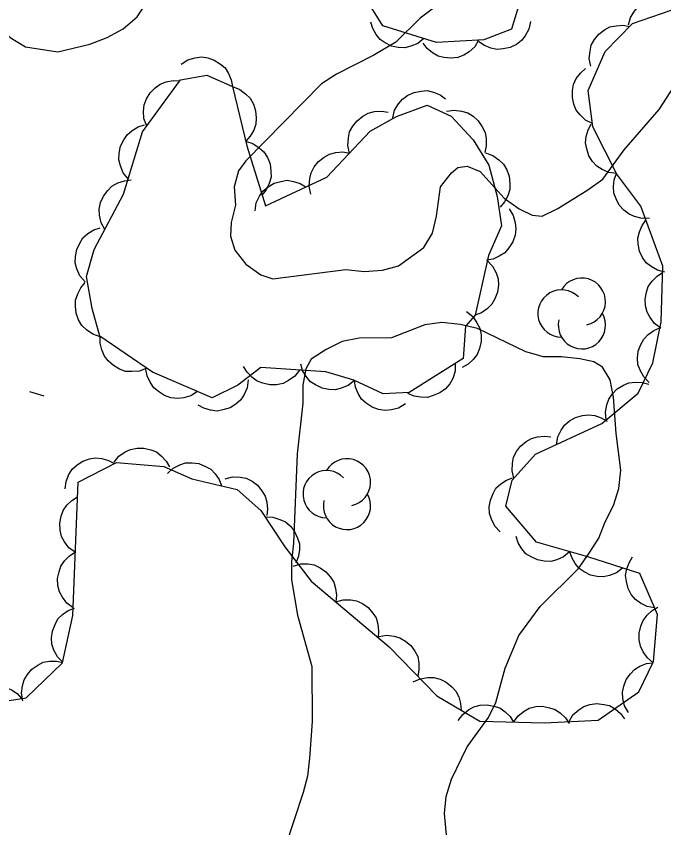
# Model space of a CAD drawing. Extents: x 282461 to 284471, y 5554090 to 5557646.
# Drawn here: x 283284.91 to 283319.9, y 5556210.55 to 5556254.38 of the extents above; entities that cross this region are included whole.
import ezdxf

# ---------------------------------------------------------------- set-up
doc = ezdxf.new("R2010")
doc.units = 0
for name, color, linetype in [('Niveau 2', 7, 'Continuous'), ('Niveau 3', 7, 'Continuous'), ('Niveau 44', 7, 'Continuous')]:
    doc.layers.add(name, color=color, linetype=linetype)

msp = doc.modelspace()

# ---------------------------------------------------------------- linework, layer by layer
at = {"layer": 'Niveau 2'}
for points in [[(283308.99, 5556255.98), (283306.74, 5556254.27), (283305.42, 5556252.98), (283304.23, 5556252.27), (283302.21, 5556251.26), (283301.4, 5556250.73), (283297.32, 5556246.57), (283296.91, 5556246.04), (283296.69, 5556245.17), (283296.76, 5556244.18), (283296.53, 5556243.25), (283296.48, 5556242.5), (283296.72, 5556241.74), (283297.31, 5556240.99), (283298.13, 5556240.42), (283298.77, 5556240.2), (283302.71, 5556240.7), (283303.7, 5556240.59), (283304.69, 5556240.66), (283305.56, 5556240.9), (283306.94, 5556241.9), (283307.4, 5556242.66), (283307.62, 5556243.59), (283307.84, 5556245.16), (283308.42, 5556245.92), (283308.76, 5556246.21), (283309.28, 5556246.28), (283309.98, 5556245.99), (283311.28, 5556244.55), (283312.09, 5556243.98), (283312.79, 5556243.64), (283313.32, 5556243.59), (283314.18, 5556244), (283315.8, 5556245), (283316.61, 5556245.59), (283317.76, 5556247.17), (283319.65, 5556249.34), (283322.29, 5556253.43)], [(283283.24, 5556254.62), (283283.89, 5556253.87), (283284.59, 5556253.24), (283285.41, 5556252.72), (283287.16, 5556252.45), (283288.89, 5556252.87), (283289.82, 5556253.23), (283290.69, 5556253.7), (283291.44, 5556254.35), (283292.01, 5556255.17)], [(283308.23, 5556209.4), (283308.04, 5556211.32), (283308.14, 5556212.25), (283308.43, 5556213.18), (283309.28, 5556214.93), (283310.43, 5556216.51), (283310.83, 5556217.32), (283311.33, 5556219.18), (283312.07, 5556220.93), (283313.22, 5556222.51), (283315.29, 5556224.56), (283315.86, 5556225.38), (283316.38, 5556226.2), (283316.72, 5556227.07), (283317.18, 5556227.95), (283317.46, 5556228.88), (283317.57, 5556229.87), (283317.32, 5556231.84), (283317.18, 5556233.81), (283317, 5556234.74), (283316.59, 5556235.43), (283316.12, 5556235.72), (283315.36, 5556235.88), (283314.37, 5556235.99), (283313.39, 5556235.98), (283312.45, 5556236.26), (283309.83, 5556237.51), (283308.9, 5556237.74), (283307.91, 5556237.84), (283306.98, 5556237.72), (283305.19, 5556237.01), (283303.44, 5556236.99), (283302.52, 5556236.81), (283301.65, 5556236.39), (283300.84, 5556235.86), (283300.56, 5556235.34), (283300.39, 5556234.46), (283300.4, 5556233.48), (283300.08, 5556230.75), (283299.89, 5556225.93), (283299.78, 5556224.94), (283299.79, 5556223.95), (283300.1, 5556222.04), (283300.88, 5556219.26), (283300.9, 5556216.3), (283300.75, 5556214.32), (283300.64, 5556213.34), (283300.42, 5556212.46), (283298.95, 5556208.04)]]:
    msp.add_lwpolyline(points, dxfattribs=at)
at = {"layer": 'Niveau 3'}
msp.add_line((283286.41, 5556233.86), (283285.64, 5556234.1), dxfattribs=at)
at = {"layer": 'Niveau 44'}
for points in [[(283313.02, 5556258.12), (283311.67, 5556253.69), (283310.17, 5556253.1), (283307.61, 5556252.96), (283304.72, 5556253.86), (283303.43, 5556255.94)], [(283317.99, 5556253.92), (283318.1, 5556254.32), (283318.32, 5556254.66), (283318.53, 5556254.92), (283318.82, 5556255.11), (283319.16, 5556255.26), (283319.54, 5556255.33), (283319.86, 5556255.35), (283320.2, 5556255.26), (283320.54, 5556255.11), (283320.83, 5556254.89)], [(283283.13, 5556217.21), (283285.45, 5556217.58), (283287.41, 5556219.46), (283287.96, 5556222.02), (283288.25, 5556229.21), (283290.33, 5556230.28), (283292.88, 5556230.07), (283294.4, 5556229.39), (283296.84, 5556228.83), (283298.13, 5556227.68), (283299.43, 5556225.72), (283300.84, 5556223.88), (283305.05, 5556220.32), (283307.63, 5556217.68), (283309.96, 5556216.31), (283313.45, 5556216.22), (283316.35, 5556216.37), (283318.54, 5556217.9), (283319.34, 5556219.53), (283319.55, 5556222.08), (283318.6, 5556224.28), (283315.8, 5556225.18), (283313.01, 5556225.97), (283311.37, 5556227.92), (283311.7, 5556229.32), (283312.97, 5556230.73), (283316.55, 5556232.38), (283318.51, 5556234.03), (283319.31, 5556235.66), (283319.75, 5556237.87), (283319.84, 5556240.89), (283318.65, 5556244.13), (283317.36, 5556245.86), (283316.06, 5556248.4), (283315.81, 5556250.37), (283316.72, 5556252.47), (283318.21, 5556253.99), (283320.3, 5556254.71)], [(283306.93, 5556253.17), (283306.6, 5556252.91), (283306.23, 5556252.76), (283305.91, 5556252.68), (283305.55, 5556252.7), (283305.19, 5556252.77), (283304.85, 5556252.95), (283304.58, 5556253.13), (283304.36, 5556253.4), (283304.17, 5556253.72), (283304.07, 5556254.06)], [(283312.7, 5556254.1), (283312.61, 5556253.69), (283312.41, 5556253.33), (283312.21, 5556253.07), (283311.93, 5556252.86), (283311.6, 5556252.7), (283311.22, 5556252.62), (283310.9, 5556252.59), (283310.55, 5556252.66), (283310.21, 5556252.8), (283309.91, 5556253)], [(283315.95, 5556251.69), (283315.87, 5556252.1), (283315.91, 5556252.5), (283315.98, 5556252.82), (283316.15, 5556253.13), (283316.39, 5556253.41), (283316.7, 5556253.64), (283316.98, 5556253.8), (283317.33, 5556253.87), (283317.7, 5556253.89), (283318.05, 5556253.83)], [(283309.89, 5556253.08), (283309.68, 5556252.73), (283309.38, 5556252.45), (283309.1, 5556252.27), (283308.77, 5556252.16), (283308.4, 5556252.11), (283308.02, 5556252.15), (283307.71, 5556252.22), (283307.4, 5556252.4), (283307.12, 5556252.63), (283306.9, 5556252.92)], [(283293.82, 5556251.8), (283294.18, 5556252.03), (283294.58, 5556252.14), (283294.91, 5556252.18), (283295.26, 5556252.13), (283295.61, 5556252.01), (283295.94, 5556251.8), (283296.19, 5556251.59), (283296.38, 5556251.29), (283296.53, 5556250.94), (283296.6, 5556250.59)], [(283316.04, 5556248.58), (283315.67, 5556248.77), (283315.37, 5556249.05), (283315.17, 5556249.3), (283315.03, 5556249.63), (283314.96, 5556249.99), (283314.97, 5556250.37), (283315.02, 5556250.7), (283315.17, 5556251.01), (283315.39, 5556251.31), (283315.66, 5556251.55)], [(283309.71, 5556238.23), (283309.18, 5556237.64), (283309.05, 5556235.9), (283306.14, 5556234.06), (283304.74, 5556233.99), (283303.15, 5556234.72), (283301.63, 5556235.18), (283298.13, 5556235.41), (283296.88, 5556234.46), (283295.5, 5556233.77), (283292.28, 5556235.16), (283289.43, 5556237.1), (283289.02, 5556238.6), (283288.71, 5556240.33), (283289.12, 5556241.79), (283290.71, 5556244.78), (283291.73, 5556248.14), (283293.78, 5556250.95), (283295.2, 5556251.2), (283296.59, 5556250.59), (283297.37, 5556247.38), (283298.37, 5556244.14), (283301.69, 5556245.69), (283304.03, 5556248.17), (283305.46, 5556248.97), (283307.12, 5556249.57), (283308.4, 5556248.98), (283309.59, 5556247.7), (283310.44, 5556246.34), (283310.9, 5556244.65), (283311.13, 5556243.06), (283310.42, 5556241.46), (283309.71, 5556238.23)], [(283291.96, 5556248.45), (283291.81, 5556248.85), (283291.79, 5556249.26), (283291.82, 5556249.59), (283291.95, 5556249.92), (283292.14, 5556250.24), (283292.42, 5556250.51), (283292.68, 5556250.72), (283293.01, 5556250.84), (283293.38, 5556250.91), (283293.74, 5556250.9)], [(283296.59, 5556250.58), (283296.99, 5556250.43), (283297.32, 5556250.18), (283297.55, 5556249.95), (283297.72, 5556249.63), (283297.84, 5556249.28), (283297.87, 5556248.89), (283297.86, 5556248.56), (283297.74, 5556248.23), (283297.55, 5556247.9), (283297.31, 5556247.63)], [(283305.25, 5556248.89), (283305.35, 5556249.3), (283305.56, 5556249.65), (283305.77, 5556249.91), (283306.06, 5556250.12), (283306.4, 5556250.27), (283306.78, 5556250.34), (283307.11, 5556250.37), (283307.46, 5556250.28), (283307.81, 5556250.14), (283308.1, 5556249.92)], [(283302.92, 5556246.99), (283302.82, 5556247.4), (283302.86, 5556247.81), (283302.92, 5556248.14), (283303.09, 5556248.45), (283303.33, 5556248.74), (283303.64, 5556248.98), (283303.92, 5556249.15), (283304.27, 5556249.23), (283304.64, 5556249.26), (283305, 5556249.2)], [(283308.15, 5556249.25), (283308.57, 5556249.31), (283308.97, 5556249.26), (283309.3, 5556249.17), (283309.6, 5556248.98), (283309.87, 5556248.73), (283310.09, 5556248.4), (283310.24, 5556248.11), (283310.3, 5556247.76), (283310.3, 5556247.38), (283310.22, 5556247.03)], [(283290.96, 5556245.6), (283290.69, 5556245.93), (283290.54, 5556246.31), (283290.46, 5556246.63), (283290.47, 5556246.99), (283290.55, 5556247.36), (283290.72, 5556247.7), (283290.9, 5556247.98), (283291.17, 5556248.21), (283291.49, 5556248.4), (283291.84, 5556248.51)], [(283317.34, 5556245.89), (283316.93, 5556245.94), (283316.56, 5556246.1), (283316.28, 5556246.28), (283316.04, 5556246.54), (283315.85, 5556246.85), (283315.73, 5556247.22), (283315.67, 5556247.54), (283315.71, 5556247.89), (283315.81, 5556248.24), (283315.98, 5556248.56)], [(283297.29, 5556247.63), (283297.7, 5556247.5), (283298.04, 5556247.28), (283298.29, 5556247.05), (283298.48, 5556246.75), (283298.62, 5556246.41), (283298.67, 5556246.02), (283298.68, 5556245.69), (283298.58, 5556245.35), (283298.42, 5556245.01), (283298.19, 5556244.73)], [(283300.83, 5556244.78), (283300.74, 5556245.2), (283300.77, 5556245.61), (283300.84, 5556245.93), (283301.01, 5556246.25), (283301.24, 5556246.54), (283301.55, 5556246.77), (283301.84, 5556246.94), (283302.18, 5556247.02), (283302.56, 5556247.05), (283302.92, 5556246.99)], [(283310.26, 5556247), (283310.66, 5556246.86), (283310.99, 5556246.62), (283311.24, 5556246.4), (283311.41, 5556246.09), (283311.54, 5556245.74), (283311.58, 5556245.35), (283311.58, 5556245.02), (283311.47, 5556244.68), (283311.29, 5556244.35), (283311.06, 5556244.07)], [(283319.13, 5556243.48), (283318.72, 5556243.46), (283318.32, 5556243.56), (283318.02, 5556243.69), (283317.74, 5556243.91), (283317.49, 5556244.18), (283317.32, 5556244.52), (283317.2, 5556244.83), (283317.18, 5556245.18), (283317.22, 5556245.55), (283317.34, 5556245.89)], [(283289.69, 5556242.86), (283289.49, 5556243.23), (283289.41, 5556243.64), (283289.39, 5556243.97), (283289.47, 5556244.32), (283289.62, 5556244.66), (283289.86, 5556244.97), (283290.08, 5556245.21), (283290.4, 5556245.38), (283290.75, 5556245.5), (283291.11, 5556245.54)], [(283297.81, 5556243.88), (283297.88, 5556244.3), (283298.06, 5556244.67), (283298.24, 5556244.94), (283298.52, 5556245.17), (283298.84, 5556245.36), (283299.21, 5556245.46), (283299.54, 5556245.52), (283299.89, 5556245.46), (283300.25, 5556245.35), (283300.56, 5556245.16)], [(283311.54, 5556243.98), (283311.76, 5556243.62), (283311.87, 5556243.23), (283311.91, 5556242.9), (283311.86, 5556242.55), (283311.74, 5556242.19), (283311.52, 5556241.87), (283311.31, 5556241.61), (283311.01, 5556241.42), (283310.67, 5556241.27), (283310.31, 5556241.21)], [(283319.96, 5556240.56), (283319.56, 5556240.66), (283319.21, 5556240.87), (283318.95, 5556241.07), (283318.75, 5556241.36), (283318.59, 5556241.69), (283318.52, 5556242.07), (283318.49, 5556242.4), (283318.58, 5556242.74), (283318.72, 5556243.08), (283318.93, 5556243.37)], [(283288.63, 5556240.04), (283288.35, 5556240.36), (283288.19, 5556240.74), (283288.1, 5556241.06), (283288.11, 5556241.41), (283288.18, 5556241.78), (283288.34, 5556242.13), (283288.51, 5556242.41), (283288.78, 5556242.65), (283289.1, 5556242.84), (283289.45, 5556242.96)], [(283310.36, 5556241.19), (283310.65, 5556240.89), (283310.84, 5556240.52), (283310.95, 5556240.2), (283310.96, 5556239.85), (283310.91, 5556239.48), (283310.77, 5556239.12), (283310.61, 5556238.83), (283310.36, 5556238.58), (283310.05, 5556238.36), (283309.71, 5556238.23)], [(283319.74, 5556237.54), (283319.4, 5556237.78), (283319.16, 5556238.11), (283318.99, 5556238.39), (283318.91, 5556238.74), (283318.89, 5556239.1), (283318.97, 5556239.48), (283319.06, 5556239.79), (283319.27, 5556240.08), (283319.53, 5556240.34), (283319.83, 5556240.54)], [(283289.44, 5556237.07), (283289.04, 5556237.21), (283288.7, 5556237.45), (283288.46, 5556237.68), (283288.28, 5556237.99), (283288.15, 5556238.34), (283288.11, 5556238.72), (283288.12, 5556239.05), (283288.23, 5556239.39), (283288.4, 5556239.72), (283288.64, 5556240)], [(283309.24, 5556238.43), (283309.57, 5556238.17), (283309.8, 5556237.83), (283309.96, 5556237.53), (283310.02, 5556237.18), (283310.03, 5556236.81), (283309.93, 5556236.43), (283309.82, 5556236.12), (283309.6, 5556235.84), (283309.33, 5556235.59), (283309.01, 5556235.41)], [(283319.1, 5556234.6), (283318.81, 5556234.9), (283318.62, 5556235.26), (283318.5, 5556235.57), (283318.48, 5556235.92), (283318.52, 5556236.29), (283318.66, 5556236.65), (283318.81, 5556236.94), (283319.05, 5556237.19), (283319.35, 5556237.41), (283319.69, 5556237.55)], [(283291.96, 5556235.38), (283291.57, 5556235.22), (283291.16, 5556235.19), (283290.82, 5556235.2), (283290.49, 5556235.32), (283290.16, 5556235.51), (283289.88, 5556235.77), (283289.67, 5556236.03), (283289.53, 5556236.36), (283289.45, 5556236.72), (283289.45, 5556237.09)], [(283308.63, 5556235.64), (283308.62, 5556235.21), (283308.49, 5556234.82), (283308.34, 5556234.52), (283308.1, 5556234.26), (283307.8, 5556234.04), (283307.44, 5556233.89), (283307.13, 5556233.79), (283306.77, 5556233.8), (283306.4, 5556233.87), (283306.07, 5556234.01)], [(283294.71, 5556234.11), (283294.35, 5556233.88), (283293.96, 5556233.77), (283293.63, 5556233.73), (283293.27, 5556233.78), (283292.92, 5556233.9), (283292.59, 5556234.11), (283292.34, 5556234.32), (283292.14, 5556234.61), (283291.99, 5556234.96), (283291.92, 5556235.31)], [(283300.22, 5556235.27), (283299.96, 5556234.94), (283299.62, 5556234.7), (283299.33, 5556234.55), (283298.98, 5556234.48), (283298.61, 5556234.47), (283298.23, 5556234.56), (283297.92, 5556234.67), (283297.63, 5556234.89), (283297.38, 5556235.16), (283297.19, 5556235.47)], [(283303.18, 5556234.71), (283302.85, 5556234.44), (283302.47, 5556234.29), (283302.15, 5556234.21), (283301.79, 5556234.22), (283301.43, 5556234.29), (283301.08, 5556234.47), (283300.8, 5556234.64), (283300.57, 5556234.92), (283300.38, 5556235.24), (283300.28, 5556235.59)], [(283297.44, 5556234.74), (283297.39, 5556234.32), (283297.22, 5556233.95), (283297.04, 5556233.67), (283296.77, 5556233.43), (283296.46, 5556233.23), (283296.08, 5556233.12), (283295.76, 5556233.06), (283295.41, 5556233.1), (283295.05, 5556233.21), (283294.73, 5556233.38)], [(283305.94, 5556233.44), (283305.57, 5556233.22), (283305.18, 5556233.12), (283304.84, 5556233.08), (283304.49, 5556233.14), (283304.14, 5556233.27), (283303.82, 5556233.49), (283303.57, 5556233.7), (283303.38, 5556234), (283303.24, 5556234.35), (283303.18, 5556234.71)], [(283316.78, 5556232.58), (283316.74, 5556232.99), (283316.82, 5556233.39), (283316.92, 5556233.7), (283317.12, 5556233.99), (283317.38, 5556234.25), (283317.71, 5556234.45), (283318.01, 5556234.58), (283318.36, 5556234.62), (283318.73, 5556234.6), (283319.08, 5556234.51)], [(283314.1, 5556231.25), (283314.17, 5556231.66), (283314.35, 5556232.03), (283314.53, 5556232.3), (283314.8, 5556232.53), (283315.13, 5556232.71), (283315.5, 5556232.81), (283315.82, 5556232.86), (283316.17, 5556232.81), (283316.52, 5556232.69), (283316.83, 5556232.51)], [(283311.8, 5556229.43), (283311.7, 5556229.83), (283311.72, 5556230.24), (283311.78, 5556230.56), (283311.94, 5556230.88), (283312.16, 5556231.17), (283312.46, 5556231.41), (283312.74, 5556231.58), (283313.08, 5556231.67), (283313.45, 5556231.71), (283313.8, 5556231.66)], [(283290.2, 5556230.29), (283290.46, 5556230.62), (283290.8, 5556230.85), (283291.09, 5556230.99), (283291.44, 5556231.06), (283291.81, 5556231.06), (283292.18, 5556230.96), (283292.49, 5556230.85), (283292.76, 5556230.63), (283293.01, 5556230.36), (283293.19, 5556230.04)], [(283287.55, 5556228.85), (283287.6, 5556229.26), (283287.76, 5556229.64), (283287.94, 5556229.92), (283288.2, 5556230.15), (283288.51, 5556230.35), (283288.87, 5556230.47), (283289.19, 5556230.53), (283289.54, 5556230.49), (283289.9, 5556230.39), (283290.22, 5556230.22)], [(283293.08, 5556229.69), (283293.39, 5556229.98), (283293.75, 5556230.16), (283294.06, 5556230.26), (283294.42, 5556230.27), (283294.78, 5556230.22), (283295.13, 5556230.07), (283295.42, 5556229.92), (283295.66, 5556229.66), (283295.87, 5556229.36), (283296, 5556229.02)], [(283296.2, 5556229.4), (283296.6, 5556229.5), (283297.01, 5556229.48), (283297.33, 5556229.43), (283297.65, 5556229.27), (283297.94, 5556229.05), (283298.18, 5556228.75), (283298.36, 5556228.47), (283298.45, 5556228.13), (283298.48, 5556227.76), (283298.44, 5556227.41)], [(283311.05, 5556226.54), (283310.76, 5556226.85), (283310.59, 5556227.22), (283310.48, 5556227.53), (283310.47, 5556227.88), (283310.53, 5556228.25), (283310.68, 5556228.6), (283310.83, 5556228.89), (283311.09, 5556229.13), (283311.4, 5556229.33), (283311.73, 5556229.46)], [(283288.1, 5556225.43), (283287.76, 5556225.67), (283287.52, 5556226), (283287.36, 5556226.29), (283287.28, 5556226.63), (283287.26, 5556227), (283287.34, 5556227.38), (283287.44, 5556227.69), (283287.65, 5556227.97), (283287.91, 5556228.23), (283288.22, 5556228.42)], [(283298.36, 5556227.34), (283298.77, 5556227.33), (283299.16, 5556227.21), (283299.46, 5556227.07), (283299.72, 5556226.84), (283299.95, 5556226.55), (283300.11, 5556226.2), (283300.21, 5556225.89), (283300.21, 5556225.54), (283300.15, 5556225.17), (283300.01, 5556224.84)], [(283314.8, 5556225.46), (283314.48, 5556225.19), (283314.11, 5556225.03), (283313.79, 5556224.94), (283313.44, 5556224.95), (283313.08, 5556225.02), (283312.73, 5556225.18), (283312.45, 5556225.35), (283312.22, 5556225.62), (283312.03, 5556225.94), (283311.92, 5556226.28)], [(283287.98, 5556222.43), (283287.64, 5556222.68), (283287.4, 5556223), (283287.24, 5556223.29), (283287.16, 5556223.64), (283287.14, 5556224.01), (283287.22, 5556224.38), (283287.32, 5556224.69), (283287.53, 5556224.98), (283287.79, 5556225.24), (283288.1, 5556225.43)], [(283317.67, 5556224.58), (283317.34, 5556224.32), (283316.96, 5556224.17), (283316.64, 5556224.1), (283316.29, 5556224.12), (283315.93, 5556224.2), (283315.59, 5556224.37), (283315.32, 5556224.55), (283315.1, 5556224.83), (283314.92, 5556225.15), (283314.81, 5556225.5)], [(283319.4, 5556222.43), (283318.99, 5556222.5), (283318.63, 5556222.69), (283318.36, 5556222.88), (283318.14, 5556223.16), (283317.97, 5556223.48), (283317.88, 5556223.86), (283317.83, 5556224.18), (283317.9, 5556224.53), (283318.02, 5556224.87), (283318.21, 5556225.18)], [(283299.88, 5556224.69), (283300.28, 5556224.81), (283300.69, 5556224.8), (283301.01, 5556224.75), (283301.33, 5556224.6), (283301.63, 5556224.38), (283301.88, 5556224.09), (283302.06, 5556223.82), (283302.16, 5556223.48), (283302.21, 5556223.12), (283302.17, 5556222.76)], [(283302.17, 5556222.76), (283302.57, 5556222.87), (283302.98, 5556222.86), (283303.3, 5556222.81), (283303.62, 5556222.66), (283303.92, 5556222.45), (283304.17, 5556222.15), (283304.35, 5556221.89), (283304.45, 5556221.55), (283304.49, 5556221.18), (283304.46, 5556220.82)], [(283287.42, 5556219.49), (283287.13, 5556219.79), (283286.94, 5556220.15), (283286.83, 5556220.47), (283286.82, 5556220.82), (283286.86, 5556221.18), (283287.01, 5556221.54), (283287.16, 5556221.83), (283287.41, 5556222.07), (283287.71, 5556222.29), (283288.05, 5556222.42)], [(283319.33, 5556219.47), (283319.01, 5556219.73), (283318.78, 5556220.06), (283318.63, 5556220.36), (283318.57, 5556220.71), (283318.57, 5556221.07), (283318.66, 5556221.45), (283318.78, 5556221.75), (283318.99, 5556222.03), (283319.27, 5556222.28), (283319.58, 5556222.46)], [(283304.51, 5556220.88), (283304.92, 5556220.95), (283305.32, 5556220.9), (283305.64, 5556220.82), (283305.94, 5556220.64), (283306.22, 5556220.4), (283306.44, 5556220.09), (283306.6, 5556219.8), (283306.66, 5556219.45), (283306.67, 5556219.08), (283306.6, 5556218.73)], [(283285.27, 5556217.41), (283285.2, 5556217.82), (283285.25, 5556218.22), (283285.33, 5556218.54), (283285.52, 5556218.84), (283285.76, 5556219.12), (283286.08, 5556219.33), (283286.36, 5556219.49), (283286.71, 5556219.55), (283287.08, 5556219.56), (283287.43, 5556219.48)], [(283317.99, 5556216.78), (283317.78, 5556217.14), (283317.69, 5556217.54), (283317.66, 5556217.87), (283317.73, 5556218.21), (283317.87, 5556218.56), (283318.09, 5556218.87), (283318.31, 5556219.11), (283318.61, 5556219.29), (283318.96, 5556219.42), (283319.31, 5556219.47)], [(283306.36, 5556218.43), (283306.74, 5556218.6), (283307.14, 5556218.67), (283307.47, 5556218.67), (283307.81, 5556218.58), (283308.14, 5556218.42), (283308.44, 5556218.17), (283308.66, 5556217.94), (283308.82, 5556217.62), (283308.92, 5556217.26), (283308.95, 5556216.91)], [(283282.24, 5556217.07), (283282.42, 5556217.45), (283282.69, 5556217.75), (283282.94, 5556217.96), (283283.26, 5556218.11), (283283.62, 5556218.19), (283284, 5556218.19), (283284.33, 5556218.15), (283284.65, 5556218.01), (283284.96, 5556217.8), (283285.2, 5556217.54)], [(283314.78, 5556216.29), (283314.99, 5556216.65), (283315.3, 5556216.92), (283315.57, 5556217.1), (283315.9, 5556217.21), (283316.27, 5556217.26), (283316.65, 5556217.22), (283316.97, 5556217.15), (283317.27, 5556216.97), (283317.56, 5556216.73), (283317.77, 5556216.44)], [(283308.79, 5556216.34), (283309.03, 5556216.68), (283309.35, 5556216.93), (283309.64, 5556217.09), (283309.98, 5556217.17), (283310.35, 5556217.2), (283310.72, 5556217.12), (283311.03, 5556217.03), (283311.32, 5556216.82), (283311.59, 5556216.57), (283311.78, 5556216.26)], [(283311.78, 5556216.26), (283312.03, 5556216.6), (283312.35, 5556216.85), (283312.63, 5556217.01), (283312.98, 5556217.1), (283313.34, 5556217.12), (283313.72, 5556217.04), (283314.03, 5556216.95), (283314.32, 5556216.75), (283314.59, 5556216.49), (283314.78, 5556216.19)]]:
    msp.add_lwpolyline(points, dxfattribs=at)
for centre, start, end in [((283315.469, 5556238.968), 282.2692, 149.7263), ((283314.371, 5556238.33), 44.1154, 269.804), ((283315.469, 5556237.691), 166.9369, 29.6212), ((283302.777, 5556229.209), 282.2692, 149.7263), ((283301.679, 5556228.57), 44.1154, 269.804), ((283302.777, 5556227.931), 166.9369, 29.6212)]:
    msp.add_arc(centre, 1.277, start, end, dxfattribs=at)

doc.saveas('drawing.dxf')
